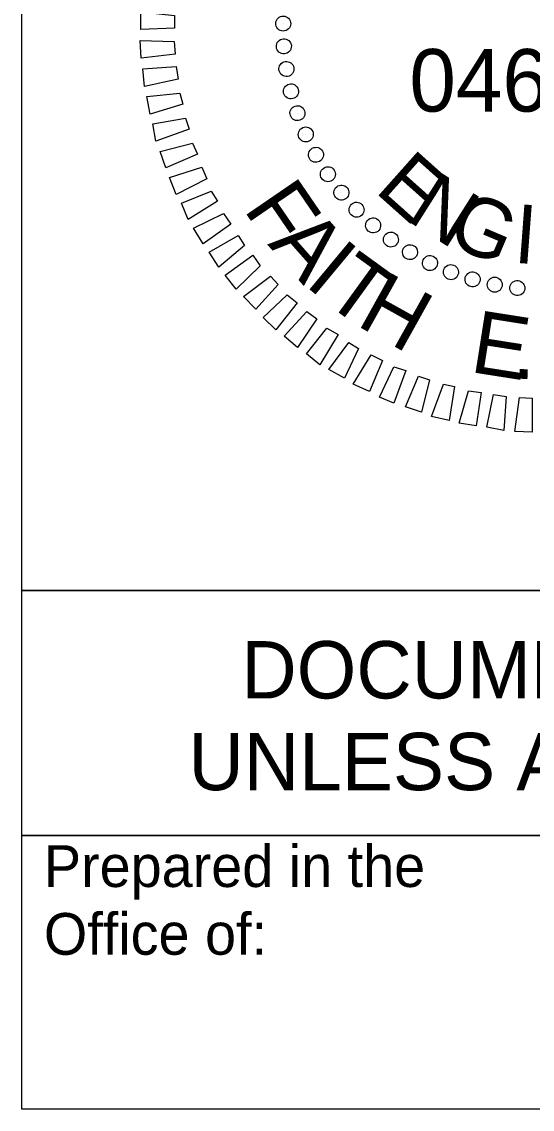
# Model space of a CAD drawing. Extents: x 3025871 to 3026431, y 707165 to 707825.
# Drawn here: x 3026242.07 to 3026249.41, y 707355.54 to 707371.19 of the extents above; entities that cross this region are included whole.
import ezdxf

# ---------------------------------------------------------------- set-up
doc = ezdxf.new("R2010")
doc.units = 0
for name, color, linetype in [('Old_Level_19', 7, 'Continuous'), ('Sheet Block Title CELL', 7, 'Continuous'), ('Sheet Cutting Line CELL', 7, 'Continuous'), ('Typical Text ID Circle CELL', 7, 'Continuous')]:
    doc.layers.add(name, color=color, linetype=linetype)

msp = doc.modelspace()

# ---------------------------------------------------------------- linework, layer by layer
at = {"layer": 'Old_Level_19'}
for p, q in [((3026242.065, 707359.477), (3026242.065, 707363.002)), ((3026242.065, 707363.002), (3026272.071, 707363.002)), ((3026272.071, 707359.477), (3026242.065, 707359.477))]:
    msp.add_line(p, q, dxfattribs=at)
at = {"layer": 'Sheet Block Title CELL'}
for p, q in [((3026245.826, 707371.164), (3026245.826, 707371.164)), ((3026245.833, 707370.834), (3026245.833, 707370.834)), ((3026245.878, 707370.512), (3026245.878, 707370.512)), ((3026245.938, 707370.182), (3026245.938, 707370.182)), ((3026246.028, 707369.867), (3026246.028, 707369.867)), ((3026246.148, 707369.567), (3026246.148, 707369.567)), ((3026246.298, 707369.274), (3026246.298, 707369.274)), ((3026246.471, 707368.989), (3026246.471, 707368.989)), ((3026246.658, 707368.727), (3026246.658, 707368.727)), ((3026246.883, 707368.479), (3026246.883, 707368.479)), ((3026247.116, 707368.254), (3026247.116, 707368.254)), ((3026247.378, 707368.052), (3026247.378, 707368.052)), ((3026247.648, 707367.864), (3026247.648, 707367.864)), ((3026247.941, 707367.714), (3026247.941, 707367.714)), ((3026248.241, 707367.579), (3026248.241, 707367.579)), ((3026248.556, 707367.474), (3026248.556, 707367.474)), ((3026248.871, 707367.407), (3026248.871, 707367.407)), ((3026249.193, 707367.354), (3026249.193, 707367.354))]:
    msp.add_line(p, q, dxfattribs=at)
for points in [[(3026244.266, 707371.097), (3026243.778, 707371.074), (3026243.778, 707371.329), (3026244.266, 707371.277)], [(3026244.273, 707370.722), (3026243.786, 707370.662), (3026243.771, 707370.917), (3026244.258, 707370.902)], [(3026244.318, 707370.362), (3026243.831, 707370.257), (3026243.808, 707370.512), (3026244.288, 707370.542)], [(3026244.386, 707370.002), (3026243.913, 707369.859), (3026243.868, 707370.114), (3026244.341, 707370.159)], [(3026244.476, 707369.642), (3026243.996, 707369.469), (3026243.951, 707369.717), (3026244.423, 707369.799)], [(3026244.596, 707369.282), (3026244.138, 707369.087), (3026244.056, 707369.319), (3026244.521, 707369.439)], [(3026244.731, 707368.929), (3026244.288, 707368.704), (3026244.191, 707368.944), (3026244.656, 707369.094)], [(3026244.881, 707368.607), (3026244.461, 707368.344), (3026244.363, 707368.577), (3026244.791, 707368.749)], [(3026245.076, 707368.277), (3026244.678, 707367.992), (3026244.536, 707368.217), (3026244.971, 707368.427)], [(3026245.271, 707367.969), (3026244.903, 707367.654), (3026244.761, 707367.872), (3026245.181, 707368.112)], [(3026245.496, 707367.677), (3026245.151, 707367.339), (3026244.993, 707367.542), (3026245.391, 707367.827)], [(3026245.758, 707367.407), (3026245.436, 707367.054), (3026245.256, 707367.234), (3026245.646, 707367.527)], [(3026246.028, 707367.144), (3026245.721, 707366.754), (3026245.541, 707366.934), (3026245.886, 707367.257)], [(3026246.313, 707366.912), (3026246.036, 707366.499), (3026245.841, 707366.664), (3026246.171, 707367.017)], [(3026246.621, 707366.687), (3026246.358, 707366.252), (3026246.163, 707366.409), (3026246.456, 707366.777)], [(3026246.913, 707366.484), (3026246.711, 707366.057), (3026246.486, 707366.184), (3026246.771, 707366.574)], [(3026247.258, 707366.312), (3026247.071, 707365.869), (3026246.838, 707365.974), (3026247.093, 707366.394)], [(3026247.596, 707366.169), (3026247.423, 707365.697), (3026247.213, 707365.787), (3026247.423, 707366.222)], [(3026247.933, 707366.034), (3026247.821, 707365.569), (3026247.588, 707365.644), (3026247.776, 707366.087)], [(3026248.293, 707365.937), (3026248.218, 707365.449), (3026247.963, 707365.509), (3026248.136, 707365.974)], [(3026248.676, 707365.854), (3026248.608, 707365.374), (3026248.361, 707365.412), (3026248.496, 707365.877)], [(3026249.036, 707365.794), (3026249.006, 707365.307), (3026248.758, 707365.352), (3026248.856, 707365.824)], [(3026249.411, 707365.772), (3026249.411, 707365.284), (3026249.163, 707365.292), (3026249.231, 707365.779)]]:
    msp.add_lwpolyline(points, close=True, dxfattribs=at)
for centre, major_axis in [((3026245.829, 707371.162), (-0.108, 0.002)), ((3026245.838, 707370.834), (-0.108, -0.008)), ((3026245.875, 707370.508), (-0.107, -0.017)), ((3026245.94, 707370.186), (-0.105, -0.026)), ((3026246.034, 707369.872), (-0.102, -0.035)), ((3026246.154, 707369.566), (-0.0987, -0.0439)), ((3026246.3, 707369.273), (-0.0945, -0.0524)), ((3026246.472, 707368.993), (-0.0895, -0.0604)), ((3026246.667, 707368.729), (-0.0839, -0.068)), ((3026246.885, 707368.483), (-0.0777, -0.075)), ((3026247.123, 707368.257), (-0.0709, -0.0815)), ((3026247.379, 707368.053), (-0.0635, -0.0874)), ((3026247.653, 707367.872), (-0.0556, -0.0926)), ((3026247.942, 707367.715), (-0.0473, -0.0971)), ((3026248.243, 707367.584), (-0.039, -0.101)), ((3026248.554, 707367.48), (-0.03, -0.104)), ((3026248.873, 707367.404), (-0.021, -0.106)), ((3026249.198, 707367.355), (-0.011, -0.107))]:
    msp.add_ellipse(centre, major_axis=major_axis, ratio=0.999708, dxfattribs=at)
at = {"layer": 'Sheet Cutting Line CELL'}
msp.add_lwpolyline([(3026242.065, 707379.877), (3026257.073, 707379.877), (3026257.073, 707363.002), (3026242.065, 707363.002)], close=True, dxfattribs=at)
at = {"layer": 'Typical Text ID Circle CELL'}
msp.add_lwpolyline([(3026242.065, 707359.477), (3026272.074, 707359.477), (3026272.074, 707355.539), (3026242.065, 707355.539)], close=True, dxfattribs=at)

# ---------------------------------------------------------------- texts
at = {"layer": 'Old_Level_19'}
for s, p in [('DOCUMENT NOT CONSIDERED FINAL', (3026245.226, 707361.45)), ('UNLESS ALL SIGNATURES COMPLETED', (3026244.465, 707360.13))]:
    msp.add_text(s, height=0.825, rotation=360, dxfattribs=at).set_placement(p)
at = {"layer": 'Sheet Block Title CELL'}
msp.add_text('046981', height=0.8997, dxfattribs=at).set_placement((3026247.645, 707369.895))
for s, height, rotation, p in [('E', 0.846, 318.2769, (3026247.131, 707368.749)), ('F', 0.9, 304.4142, (3026245.245, 707368.495)), ('N', 0.846, 327.634, (3026247.581, 707368.344)), ('G', 0.846, 336.9902, (3026248.151, 707368.007)), ('I', 0.846, 355.7012, (3026249.133, 707367.722)), ('A', 0.9, 311.4309, (3026245.596, 707367.984)), ('I', 0.9, 320.2712, (3026246.122, 707367.407)), ('T', 0.9, 324.0731, (3026246.374, 707367.185)), ('H', 0.9, 330.8733, (3026246.86, 707366.831)), ('E', 0.9, 351.0577, (3026248.499, 707366.151)), ('.', 0.9, 358.167, (3026249.12, 707366.054))]:
    msp.add_text(s, height=height, rotation=rotation, dxfattribs=at).set_placement(p)
at = {"layer": 'Typical Text ID Circle CELL'}
for s, height, p in [('Prepared in the ', 0.60017, (3026242.384, 707358.737)), ('Office of:', 0.6002, (3026242.384, 707357.762))]:
    msp.add_text(s, height=height, rotation=360, dxfattribs=at).set_placement(p)

doc.saveas('drawing.dxf')
